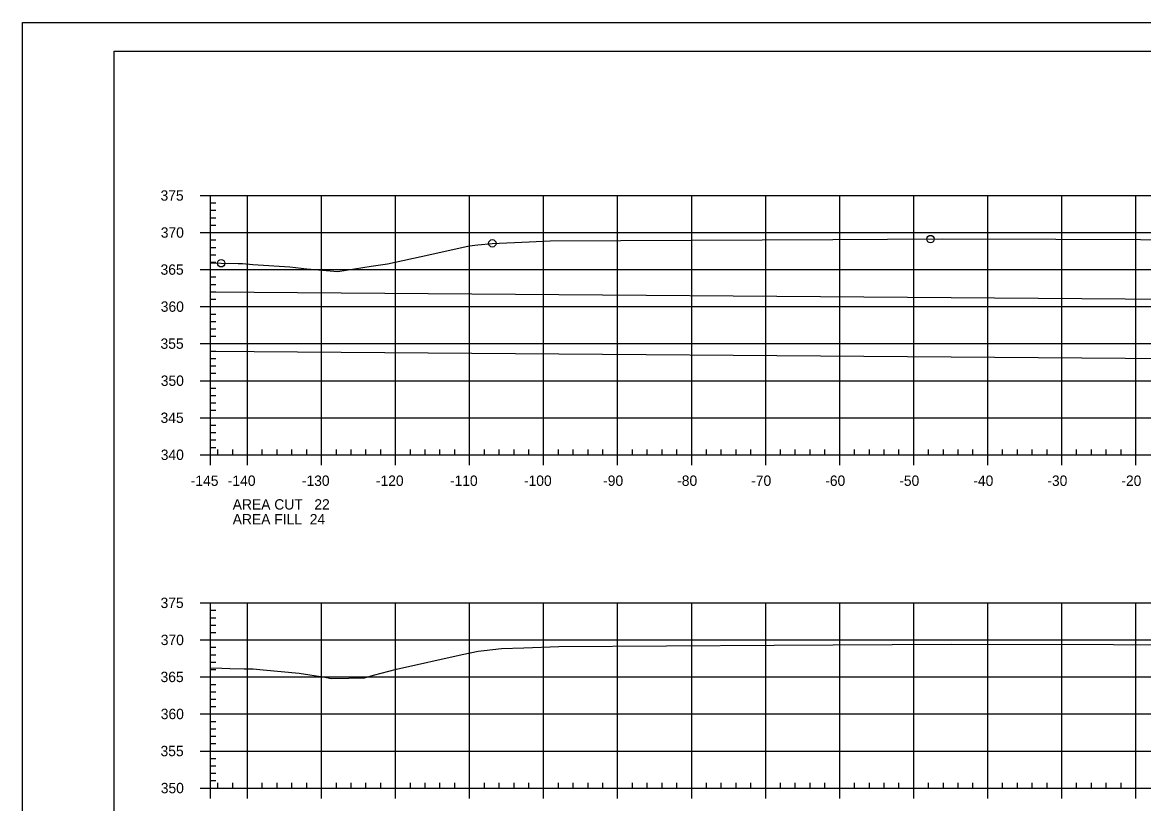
# Model space of a CAD drawing. Extents: x 1359801 to 1362404, y 372415 to 374228.
# Drawn here: x 1359800.9 to 1359952.4, y 372629.2 to 372734.6 of the extents above; entities that cross this region are included whole.
import ezdxf

# ---------------------------------------------------------------- set-up
doc = ezdxf.new("R2010")
doc.units = 0
for name, color, linetype in [('S_DRG_PT_SYM', 7, 'Continuous'), ('S_MAILBOX', 7, 'Continuous'), ('S_PRIMARY_CTL', 7, 'Continuous'), ('S_SHOULDER', 7, 'Continuous'), ('S_UTILITY_POLE_ANNOT', 7, 'Continuous'), ('S_UTL_PT_SYM', 7, 'Continuous'), ('S_WATER_UTILITIES', 7, 'Continuous')]:
    doc.layers.add(name, color=color, linetype=linetype)

msp = doc.modelspace()

# ---------------------------------------------------------------- linework, layer by layer
at = {"layer": 'S_DRG_PT_SYM'}
for points in [[(1359826.35, 372702.13), (1359826.4, 372702.13), (1359827.79, 372702.09), (1359830.1, 372702.05), (1359830.67, 372702.04), (1359832.08, 372701.93), (1359837.06, 372701.6), (1359839.35, 372701.35), (1359843.55, 372700.99), (1359848.05, 372701.7), (1359850.28, 372702.02), (1359855.83, 372703.23), (1359861.31, 372704.43), (1359862.47, 372704.56), (1359864.42, 372704.78), (1359869.39, 372704.99), (1359872.23, 372705.11), (1359910.41, 372705.29), (1359925.17, 372705.37), (1359940.52, 372705.33), (1359974.89, 372705.23)], [(1359826.35, 372647.47), (1359827.86, 372647.43), (1359828.98, 372647.41), (1359830.88, 372647.36), (1359832.13, 372647.33), (1359833.48, 372647.19), (1359838.34, 372646.75), (1359841.81, 372646.22), (1359842.66, 372646.05), (1359845.05, 372646.08), (1359847.14, 372646.11), (1359848.37, 372646.48), (1359851.47, 372647.32), (1359860.34, 372649.27), (1359862.51, 372649.75), (1359863.3, 372649.83), (1359865.64, 372650.07), (1359868.69, 372650.19), (1359873.41, 372650.38), (1359902.47, 372650.56), (1359926.42, 372650.68), (1359948.33, 372650.62), (1359975.96, 372650.52)]]:
    msp.add_lwpolyline(points, dxfattribs=at)
at = {"layer": 'S_MAILBOX'}
for p, q in [((1359826.35, 372711.24), (1360116.35, 372711.24)), ((1359826.35, 372676.24), (1359826.35, 372711.24)), ((1359831.35, 372676.24), (1359831.35, 372711.24)), ((1359841.35, 372676.24), (1359841.35, 372711.24)), ((1359851.35, 372676.24), (1359851.35, 372711.24)), ((1359861.35, 372676.24), (1359861.35, 372711.24)), ((1359871.35, 372676.24), (1359871.35, 372711.24)), ((1359881.35, 372676.24), (1359881.35, 372711.24)), ((1359891.35, 372676.24), (1359891.35, 372711.24)), ((1359901.35, 372676.24), (1359901.35, 372711.24)), ((1359911.35, 372676.24), (1359911.35, 372711.24)), ((1359921.35, 372676.24), (1359921.35, 372711.24)), ((1359931.35, 372676.24), (1359931.35, 372711.24)), ((1359941.35, 372676.24), (1359941.35, 372711.24)), ((1359951.35, 372676.24), (1359951.35, 372711.24)), ((1359826.35, 372706.24), (1360116.35, 372706.24)), ((1359826.35, 372701.24), (1360116.35, 372701.24)), ((1359826.35, 372696.24), (1360116.35, 372696.24)), ((1359826.35, 372691.24), (1360116.35, 372691.24)), ((1359826.35, 372686.24), (1360116.35, 372686.24)), ((1359826.35, 372681.24), (1360116.35, 372681.24)), ((1359826.35, 372676.24), (1360116.35, 372676.24)), ((1359826.35, 372656.25), (1360116.35, 372656.25)), ((1359826.35, 372631.25), (1359826.35, 372656.25)), ((1359831.35, 372631.25), (1359831.35, 372656.25)), ((1359841.35, 372631.25), (1359841.35, 372656.25)), ((1359851.35, 372631.25), (1359851.35, 372656.25)), ((1359861.35, 372631.25), (1359861.35, 372656.25)), ((1359871.35, 372631.25), (1359871.35, 372656.25)), ((1359881.35, 372631.25), (1359881.35, 372656.25)), ((1359891.35, 372631.25), (1359891.35, 372656.25)), ((1359901.35, 372631.25), (1359901.35, 372656.25)), ((1359911.35, 372631.25), (1359911.35, 372656.25)), ((1359921.35, 372631.25), (1359921.35, 372656.25)), ((1359931.35, 372631.25), (1359931.35, 372656.25)), ((1359941.35, 372631.25), (1359941.35, 372656.25)), ((1359951.35, 372631.25), (1359951.35, 372656.25)), ((1359826.35, 372651.25), (1360116.35, 372651.25)), ((1359826.35, 372646.25), (1360116.35, 372646.25)), ((1359826.35, 372641.25), (1360116.35, 372641.25)), ((1359826.35, 372636.25), (1360116.35, 372636.25)), ((1359826.35, 372631.25), (1360116.35, 372631.25)), ((1359826.35, 372631.25), (1360116.35, 372631.25))]:
    msp.add_line(p, q, dxfattribs=at)
at = {"layer": 'S_SHOULDER'}
msp.add_line((1359800.95, 372734.6), (1360134.28, 372734.6), dxfattribs=at)
for points in [[(1359800.94, 372734.6), (1360134.28, 372734.6), (1360134.28, 372521.26), (1359800.94, 372521.26)], [(1360047.27, 372730.71), (1360047.27, 372720.83), (1360083, 372720.83), (1360083, 372717.91), (1360106.2, 372717.91), (1360106.2, 372693.57), (1360129.53, 372693.57), (1360129.53, 372525.25), (1359813.35, 372525.25), (1359813.35, 372730.71)]]:
    msp.add_lwpolyline(points, close=True, dxfattribs=at)
for centre in [(1359864.42, 372704.78), (1359923.61, 372705.36), (1359827.79, 372702.09)]:
    msp.add_circle(centre, 0.5, dxfattribs=at)
at = {"layer": 'S_UTILITY_POLE_ANNOT'}
for p, q in [((1360001.73, 372696.85), (1359826.35, 372698.17)), ((1360001.67, 372688.85), (1359826.35, 372690.17))]:
    msp.add_line(p, q, dxfattribs=at)
at = {"layer": 'S_UTL_PT_SYM'}
for p, q in [((1359813.35, 372730.71), (1360129.53, 372730.71)), ((1359813.35, 372525.25), (1359813.35, 372730.71))]:
    msp.add_line(p, q, dxfattribs=at)
at = {"layer": 'S_WATER_UTILITIES'}
for p, q in [((1359824.95, 372711.24), (1359826.35, 372711.24)), ((1359826.35, 372676.24), (1359826.35, 372711.24)), ((1359826.35, 372710.24), (1359827.05, 372710.24)), ((1359826.35, 372709.24), (1359827.05, 372709.24)), ((1359826.35, 372708.24), (1359827.05, 372708.24)), ((1359826.35, 372707.24), (1359827.05, 372707.24)), ((1359824.95, 372706.24), (1359826.35, 372706.24)), ((1359826.35, 372705.24), (1359827.05, 372705.24)), ((1359826.35, 372704.24), (1359827.05, 372704.24)), ((1359826.35, 372703.24), (1359827.05, 372703.24)), ((1359826.35, 372702.24), (1359827.05, 372702.24)), ((1359824.95, 372701.24), (1359826.35, 372701.24)), ((1359826.35, 372700.24), (1359827.05, 372700.24)), ((1359826.35, 372699.24), (1359827.05, 372699.24)), ((1359826.35, 372698.24), (1359827.05, 372698.24)), ((1359824.95, 372696.24), (1359826.35, 372696.24)), ((1359826.35, 372697.24), (1359827.05, 372697.24)), ((1359826.35, 372695.24), (1359827.05, 372695.24)), ((1359826.35, 372694.24), (1359827.05, 372694.24)), ((1359826.35, 372693.24), (1359827.05, 372693.24)), ((1359826.35, 372692.24), (1359827.05, 372692.24)), ((1359824.95, 372691.24), (1359826.35, 372691.24)), ((1359826.35, 372690.24), (1359827.05, 372690.24)), ((1359826.35, 372689.24), (1359827.05, 372689.24)), ((1359826.35, 372688.24), (1359827.05, 372688.24)), ((1359826.35, 372687.24), (1359827.05, 372687.24)), ((1359824.95, 372686.24), (1359826.35, 372686.24)), ((1359826.35, 372685.24), (1359827.05, 372685.24)), ((1359826.35, 372684.24), (1359827.05, 372684.24)), ((1359826.35, 372683.24), (1359827.05, 372683.24)), ((1359824.95, 372681.24), (1359826.35, 372681.24)), ((1359826.35, 372682.24), (1359827.05, 372682.24)), ((1359826.35, 372680.24), (1359827.05, 372680.24)), ((1359826.35, 372679.24), (1359827.05, 372679.24)), ((1359826.35, 372678.24), (1359827.05, 372678.24)), ((1359826.35, 372677.24), (1359827.05, 372677.24)), ((1359826.35, 372676.24), (1359826.35, 372676.94)), ((1359827.35, 372676.24), (1359827.35, 372676.94)), ((1359829.35, 372676.24), (1359829.35, 372676.94)), ((1359833.35, 372676.24), (1359833.35, 372676.94)), ((1359835.35, 372676.24), (1359835.35, 372676.94)), ((1359837.35, 372676.24), (1359837.35, 372676.94)), ((1359839.35, 372676.24), (1359839.35, 372676.94)), ((1359843.35, 372676.24), (1359843.35, 372676.94)), ((1359845.35, 372676.24), (1359845.35, 372676.94)), ((1359847.35, 372676.24), (1359847.35, 372676.94)), ((1359849.35, 372676.24), (1359849.35, 372676.94)), ((1359853.35, 372676.24), (1359853.35, 372676.94)), ((1359855.35, 372676.24), (1359855.35, 372676.94)), ((1359857.35, 372676.24), (1359857.35, 372676.94)), ((1359859.35, 372676.24), (1359859.35, 372676.94)), ((1359863.35, 372676.24), (1359863.35, 372676.94)), ((1359865.35, 372676.24), (1359865.35, 372676.94)), ((1359867.35, 372676.24), (1359867.35, 372676.94)), ((1359869.35, 372676.24), (1359869.35, 372676.94)), ((1359873.35, 372676.24), (1359873.35, 372676.94)), ((1359875.35, 372676.24), (1359875.35, 372676.94)), ((1359877.35, 372676.24), (1359877.35, 372676.94)), ((1359879.35, 372676.24), (1359879.35, 372676.94)), ((1359883.35, 372676.24), (1359883.35, 372676.94)), ((1359885.35, 372676.24), (1359885.35, 372676.94)), ((1359887.35, 372676.24), (1359887.35, 372676.94)), ((1359889.35, 372676.24), (1359889.35, 372676.94)), ((1359893.35, 372676.24), (1359893.35, 372676.94)), ((1359895.35, 372676.24), (1359895.35, 372676.94)), ((1359897.35, 372676.24), (1359897.35, 372676.94)), ((1359899.35, 372676.24), (1359899.35, 372676.94)), ((1359903.35, 372676.24), (1359903.35, 372676.94)), ((1359905.35, 372676.24), (1359905.35, 372676.94)), ((1359907.35, 372676.24), (1359907.35, 372676.94)), ((1359909.35, 372676.24), (1359909.35, 372676.94)), ((1359913.35, 372676.24), (1359913.35, 372676.94)), ((1359915.35, 372676.24), (1359915.35, 372676.94)), ((1359917.35, 372676.24), (1359917.35, 372676.94)), ((1359919.35, 372676.24), (1359919.35, 372676.94)), ((1359923.35, 372676.24), (1359923.35, 372676.94)), ((1359925.35, 372676.24), (1359925.35, 372676.94)), ((1359927.35, 372676.24), (1359927.35, 372676.94)), ((1359929.35, 372676.24), (1359929.35, 372676.94)), ((1359933.35, 372676.24), (1359933.35, 372676.94)), ((1359935.35, 372676.24), (1359935.35, 372676.94)), ((1359937.35, 372676.24), (1359937.35, 372676.94)), ((1359939.35, 372676.24), (1359939.35, 372676.94)), ((1359943.35, 372676.24), (1359943.35, 372676.94)), ((1359945.35, 372676.24), (1359945.35, 372676.94)), ((1359947.35, 372676.24), (1359947.35, 372676.94)), ((1359949.35, 372676.24), (1359949.35, 372676.94)), ((1359824.95, 372676.24), (1359826.35, 372676.24)), ((1359826.35, 372676.24), (1360116.35, 372676.24)), ((1359826.35, 372674.84), (1359826.35, 372676.24)), ((1359831.35, 372674.84), (1359831.35, 372676.24)), ((1359841.35, 372674.84), (1359841.35, 372676.24)), ((1359851.35, 372674.84), (1359851.35, 372676.24)), ((1359861.35, 372674.84), (1359861.35, 372676.24)), ((1359871.35, 372674.84), (1359871.35, 372676.24)), ((1359881.35, 372674.84), (1359881.35, 372676.24)), ((1359891.35, 372674.84), (1359891.35, 372676.24)), ((1359901.35, 372674.84), (1359901.35, 372676.24)), ((1359911.35, 372674.84), (1359911.35, 372676.24)), ((1359921.35, 372674.84), (1359921.35, 372676.24)), ((1359931.35, 372674.84), (1359931.35, 372676.24)), ((1359941.35, 372674.84), (1359941.35, 372676.24)), ((1359951.35, 372674.84), (1359951.35, 372676.24)), ((1359824.95, 372656.25), (1359826.35, 372656.25)), ((1359826.35, 372631.25), (1359826.35, 372656.25)), ((1359826.35, 372655.25), (1359827.05, 372655.25)), ((1359826.35, 372654.25), (1359827.05, 372654.25)), ((1359826.35, 372653.25), (1359827.05, 372653.25)), ((1359826.35, 372652.25), (1359827.05, 372652.25)), ((1359824.95, 372651.25), (1359826.35, 372651.25)), ((1359826.35, 372650.25), (1359827.05, 372650.25)), ((1359826.35, 372649.25), (1359827.05, 372649.25)), ((1359826.35, 372648.25), (1359827.05, 372648.25)), ((1359824.95, 372646.25), (1359826.35, 372646.25)), ((1359826.35, 372647.25), (1359827.05, 372647.25)), ((1359826.35, 372645.25), (1359827.05, 372645.25)), ((1359826.35, 372644.25), (1359827.05, 372644.25)), ((1359826.35, 372643.25), (1359827.05, 372643.25)), ((1359826.35, 372642.25), (1359827.05, 372642.25)), ((1359824.95, 372641.25), (1359826.35, 372641.25)), ((1359826.35, 372640.25), (1359827.05, 372640.25)), ((1359826.35, 372639.25), (1359827.05, 372639.25)), ((1359826.35, 372638.25), (1359827.05, 372638.25)), ((1359826.35, 372637.25), (1359827.05, 372637.25)), ((1359824.95, 372636.25), (1359826.35, 372636.25)), ((1359826.35, 372635.25), (1359827.05, 372635.25)), ((1359826.35, 372634.25), (1359827.05, 372634.25)), ((1359826.35, 372633.25), (1359827.05, 372633.25)), ((1359824.95, 372631.25), (1359826.35, 372631.25)), ((1359824.95, 372631.25), (1359826.35, 372631.25)), ((1359826.35, 372632.25), (1359827.05, 372632.25)), ((1359826.35, 372631.25), (1359826.35, 372631.95)), ((1359826.35, 372631.25), (1360116.35, 372631.25)), ((1359826.35, 372629.85), (1359826.35, 372631.25)), ((1359827.35, 372631.25), (1359827.35, 372631.95)), ((1359829.35, 372631.25), (1359829.35, 372631.95)), ((1359831.35, 372629.85), (1359831.35, 372631.25)), ((1359833.35, 372631.25), (1359833.35, 372631.95)), ((1359835.35, 372631.25), (1359835.35, 372631.95)), ((1359837.35, 372631.25), (1359837.35, 372631.95)), ((1359839.35, 372631.25), (1359839.35, 372631.95)), ((1359841.35, 372629.85), (1359841.35, 372631.25)), ((1359843.35, 372631.25), (1359843.35, 372631.95)), ((1359845.35, 372631.25), (1359845.35, 372631.95)), ((1359847.35, 372631.25), (1359847.35, 372631.95)), ((1359849.35, 372631.25), (1359849.35, 372631.95)), ((1359851.35, 372629.85), (1359851.35, 372631.25)), ((1359853.35, 372631.25), (1359853.35, 372631.95)), ((1359855.35, 372631.25), (1359855.35, 372631.95)), ((1359857.35, 372631.25), (1359857.35, 372631.95)), ((1359859.35, 372631.25), (1359859.35, 372631.95)), ((1359861.35, 372629.85), (1359861.35, 372631.25)), ((1359863.35, 372631.25), (1359863.35, 372631.95)), ((1359865.35, 372631.25), (1359865.35, 372631.95)), ((1359867.35, 372631.25), (1359867.35, 372631.95)), ((1359869.35, 372631.25), (1359869.35, 372631.95)), ((1359871.35, 372629.85), (1359871.35, 372631.25)), ((1359873.35, 372631.25), (1359873.35, 372631.95)), ((1359875.35, 372631.25), (1359875.35, 372631.95)), ((1359877.35, 372631.25), (1359877.35, 372631.95)), ((1359879.35, 372631.25), (1359879.35, 372631.95)), ((1359881.35, 372629.85), (1359881.35, 372631.25)), ((1359883.35, 372631.25), (1359883.35, 372631.95)), ((1359885.35, 372631.25), (1359885.35, 372631.95)), ((1359887.35, 372631.25), (1359887.35, 372631.95)), ((1359889.35, 372631.25), (1359889.35, 372631.95)), ((1359891.35, 372629.85), (1359891.35, 372631.25)), ((1359893.35, 372631.25), (1359893.35, 372631.95)), ((1359895.35, 372631.25), (1359895.35, 372631.95)), ((1359897.35, 372631.25), (1359897.35, 372631.95)), ((1359899.35, 372631.25), (1359899.35, 372631.95)), ((1359901.35, 372629.85), (1359901.35, 372631.25)), ((1359903.35, 372631.25), (1359903.35, 372631.95)), ((1359905.35, 372631.25), (1359905.35, 372631.95)), ((1359907.35, 372631.25), (1359907.35, 372631.95)), ((1359909.35, 372631.25), (1359909.35, 372631.95)), ((1359911.35, 372629.85), (1359911.35, 372631.25)), ((1359913.35, 372631.25), (1359913.35, 372631.95)), ((1359915.35, 372631.25), (1359915.35, 372631.95)), ((1359917.35, 372631.25), (1359917.35, 372631.95)), ((1359919.35, 372631.25), (1359919.35, 372631.95)), ((1359921.35, 372629.85), (1359921.35, 372631.25)), ((1359923.35, 372631.25), (1359923.35, 372631.95)), ((1359925.35, 372631.25), (1359925.35, 372631.95)), ((1359927.35, 372631.25), (1359927.35, 372631.95)), ((1359929.35, 372631.25), (1359929.35, 372631.95)), ((1359931.35, 372629.85), (1359931.35, 372631.25)), ((1359933.35, 372631.25), (1359933.35, 372631.95)), ((1359935.35, 372631.25), (1359935.35, 372631.95)), ((1359937.35, 372631.25), (1359937.35, 372631.95)), ((1359939.35, 372631.25), (1359939.35, 372631.95)), ((1359941.35, 372629.85), (1359941.35, 372631.25)), ((1359943.35, 372631.25), (1359943.35, 372631.95)), ((1359945.35, 372631.25), (1359945.35, 372631.95)), ((1359947.35, 372631.25), (1359947.35, 372631.95)), ((1359949.35, 372631.25), (1359949.35, 372631.95)), ((1359951.35, 372629.85), (1359951.35, 372631.25))]:
    msp.add_line(p, q, dxfattribs=at)

# ---------------------------------------------------------------- texts
at = {"layer": 'S_PRIMARY_CTL'}
for s, p in [('375', (1359819.6, 372710.54)), ('370', (1359819.63, 372705.54)), ('365', (1359819.6, 372700.54)), ('360', (1359819.63, 372695.54)), ('355', (1359819.6, 372690.54)), ('350', (1359819.63, 372685.54)), ('345', (1359819.6, 372680.54)), ('340', (1359819.63, 372675.54)), ('-145', (1359823.68, 372672.04)), ('-140', (1359828.69, 372672.04)), ('-130', (1359838.69, 372672.04)), ('-120', (1359848.69, 372672.04)), ('-110', (1359858.69, 372672.04)), ('-100', (1359868.69, 372672.04)), ('-90', (1359879.39, 372672.04)), ('-80', (1359889.39, 372672.04)), ('-70', (1359899.39, 372672.04)), ('-60', (1359909.39, 372672.04)), ('-50', (1359919.39, 372672.04)), ('-40', (1359929.39, 372672.04)), ('-30', (1359939.39, 372672.04)), ('-20', (1359949.39, 372672.04)), ('AREA CUT   22', (1359829.35, 372668.84)), ('AREA FILL  24', (1359829.35, 372666.84)), ('375', (1359819.6, 372655.55)), ('370', (1359819.63, 372650.55)), ('365', (1359819.6, 372645.55)), ('360', (1359819.63, 372640.55)), ('355', (1359819.6, 372635.55)), ('350', (1359819.63, 372630.55))]:
    msp.add_text(s, height=1.4, dxfattribs=at).set_placement(p)
at = {"layer": 'S_SHOULDER'}
msp.add_text('+', height=0.1, dxfattribs=at).set_placement((1359872.19, 372705.06))

doc.saveas('drawing.dxf')
